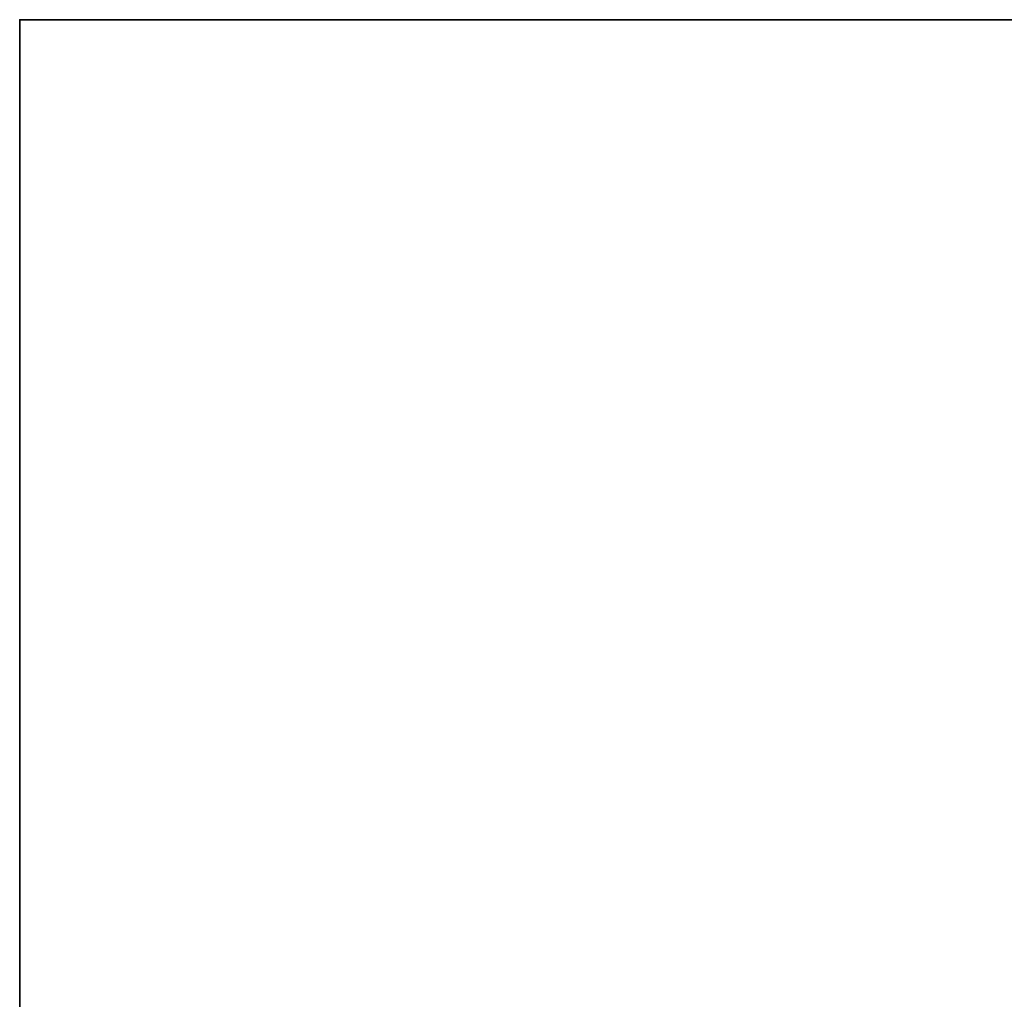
# Model space of a CAD drawing. Header units: millimetres. Extents: x -503 to 6703, y -110 to 193.
# Tile 331 of 656: x 947 to 1042, y 81 to 174. Entities that reach past the tile are written whole.
import ezdxf

# ---------------------------------------------------------------- set-up
doc = ezdxf.new("R2010")
doc.units = ezdxf.units.MM
doc.layers.add('151', color=7, linetype='Continuous', true_color=0xffffff)

# ---------------------------------------------------------------- blocks, each defined once
blk = doc.blocks.new('UG_SURFACE_002')
at = {"layer": '151', "color": 252, "linetype": 'Continuous', "lineweight": 35}
for points in [[(947.5, -14, -7.75), (947.5, 174.4, -7.75), (1097.5, 174.4, -7.75), (1097.5, -14, -7.75)], [(947.5, 174.4, 2212.25), (2052.5, 174.4, 2212.25), (1902.5, 174.4, 2062.25), (1097.5, 174.4, 2062.25)], [(1097.5, 174.4, 2062.25), (1097.5, 174.4, -7.75), (947.5, 174.4, -7.75), (947.5, 174.4, 2212.25)], [(947.5, -14, 2212.25), (947.5, 174.4, 2212.25), (947.5, 174.4, -7.75), (947.5, -14, -7.75)], [(2052.5, -14, 2212.25), (2052.5, 174.4, 2212.25), (947.5, 174.4, 2212.25), (947.5, -14, 2212.25)]]:
    blk.add_3dface(points, dxfattribs=at)

msp = doc.modelspace()

# ---------------------------------------------------------------- linework, layer by layer
at = {"layer": '151', "color": 252, "linetype": 'Continuous', "lineweight": -3, "true_color": 0x939598}
for p, q in [((947.5, -14, 2212.25), (947.5, 174.4, 2212.25)), ((947.5, 174.4, 2212.25), (2052.5, 174.4, 2212.25)), ((947.5, 174.4, -7.75), (947.5, 174.4, 2212.25)), ((947.5, 174.4, -7.75), (947.5, -14, -7.75)), ((947.5, 174.4, -7.75), (1097.5, 174.4, -7.75)), ((947.5, 174.4, 2212.25), (2052.5, 174.4, 2212.25))]:
    msp.add_line(p, q, dxfattribs=at)

# ---------------------------------------------------------------- block references
msp.add_blockref('UG_SURFACE_002', (0, 0), dxfattribs=at)

doc.saveas('drawing.dxf')
